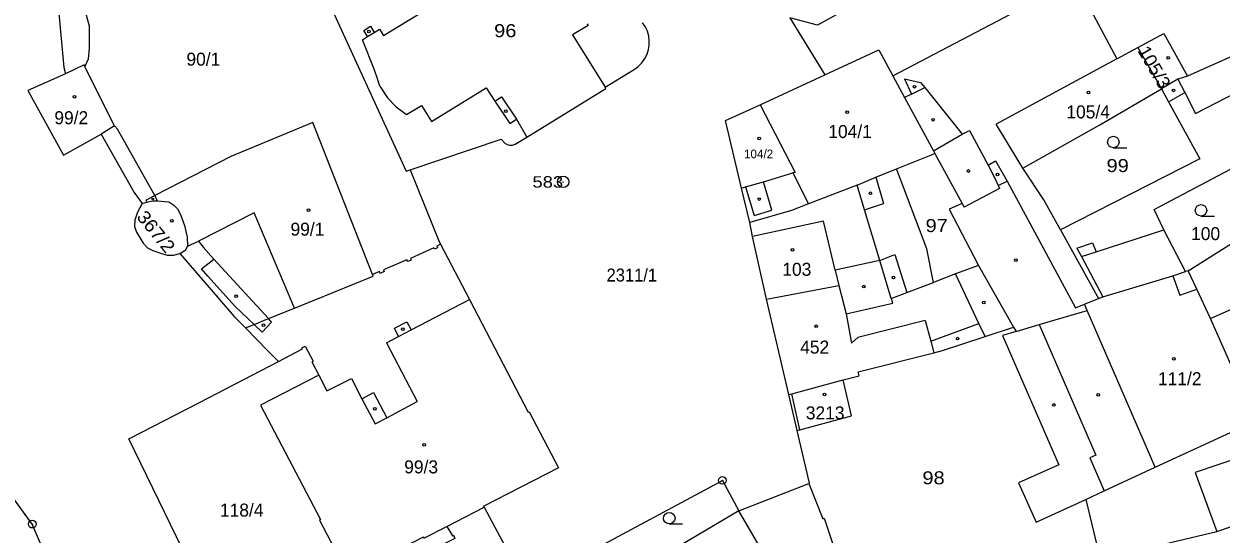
# Model space of a CAD drawing. Extents: x -679733 to -673243, y -1075091 to -1066557.
# Drawn here: x -676553.3 to -676396.8, y -1071828.2 to -1071761.5 of the extents above; entities that cross this region are included whole.
import ezdxf
from ezdxf.enums import TextEntityAlignment as Align

# ---------------------------------------------------------------- set-up
doc = ezdxf.new("R2010")
doc.units = 0
doc.header["$LTSCALE"] = 0.68
for name, color, linetype, lineweight in [('1', 7, 'Continuous', 25), ('3', 7, 'Continuous', 25), ('4', 7, 'Continuous', 13), ('5', 7, 'Continuous', 25), ('8', 7, 'Continuous', 25)]:
    doc.layers.add(name, color=color, linetype=linetype, lineweight=lineweight)
doc.layers.add('2', color=7, linetype='Continuous')

msp = doc.modelspace()

# ---------------------------------------------------------------- linework, layer by layer
at = {"layer": '1'}
for p, q in [((-676407.72, -1071764.55), (-676404.6, -1071769.94)), ((-676541.43, -1071774.81), (-676545.3, -1071767.07)), ((-676541.43, -1071774.81), (-676543.16, -1071775.88)), ((-676417.81, -1071788.4), (-676412.84, -1071797.38)), ((-676401.14, -1071793.74), (-676393.8, -1071789.13)), ((-676398.19, -1071800.01), (-676385.77, -1071794.33)), ((-676394.73, -1071807.91), (-676398.19, -1071800.01)), ((-676459.83, -1071825.16), (-676450.69, -1071821.59)), ((-676498, -1071827.19), (-676493.14, -1071824.7)), ((-676412.61, -1071831.46), (-676397.37, -1071827.85))]:
    msp.add_line(p, q, dxfattribs=at)
for points in [[(-676541.48, -1071865.21), (-676541.59, -1071864.65), (-676541.5, -1071864.22), (-676548.91, -1071834.51), (-676552.17, -1071826.9), (-676565.68, -1071808.28), (-676580.41, -1071787.4), (-676585.19, -1071776.11), (-676585.04, -1071766.54), (-676583.77, -1071723.83), (-676586.78, -1071707.4), (-676598.16, -1071671.22), (-676605.17, -1071648.76), (-676615.61, -1071615.91), (-676621.57, -1071599.95), (-676629.42, -1071579.1), (-676632.27, -1071569.47)], [(-676550.25, -1071745.06), (-676550.04, -1071747.55), (-676549.61, -1071751.21), (-676550.45, -1071751.73), (-676551.5, -1071752.85), (-676551.94, -1071753.87), (-676552.01, -1071754.95), (-676551.92, -1071755.96), (-676551.56, -1071756.76), (-676551.1, -1071757.72), (-676550.35, -1071758.31), (-676549.62, -1071758.81), (-676548.81, -1071759.13), (-676548.07, -1071767.18), (-676547.85, -1071767.97)], [(-676545.3, -1071767.07), (-676544.83, -1071766.03), (-676544.69, -1071764.65), (-676544.71, -1071761.74), (-676545.87, -1071757.48), (-676546.91, -1071757.76), (-676546.6, -1071756.76), (-676546.44, -1071755.43), (-676546.64, -1071754.29), (-676546.91, -1071753.36), (-676545.63, -1071752.49), (-676547.03, -1071750.92), (-676547.77, -1071750.28), (-676548.11, -1071744.66)], [(-676515.63, -1071753.76), (-676503.3, -1071780.7), (-676502.8, -1071780.53)], [(-676439.72, -1071768.25), (-676420.67, -1071758.23), (-676415.87, -1071755.76)], [(-676415.87, -1071755.76), (-676410.45, -1071766.01), (-676407.72, -1071764.55)], [(-676441.8, -1071757.31), (-676449.57, -1071761.6), (-676453.16, -1071760.64), (-676448.6, -1071768.11)], [(-676489.07, -1071777.19), (-676487.56, -1071776.26), (-676477.24, -1071769.9), (-676477.33, -1071769.75), (-676473.39, -1071767.33), (-676472.98, -1071767.02), (-676472.5, -1071766.56), (-676472.12, -1071765.99), (-676471.84, -1071765.4), (-676471.64, -1071764.79), (-676471.56, -1071764.3), (-676471.54, -1071763.7), (-676471.62, -1071763.08), (-676471.8, -1071762.4), (-676472.1, -1071761.78), (-676472.43, -1071761.33)], [(-676407.72, -1071764.55), (-676404.31, -1071762.73), (-676401.22, -1071768.28)], [(-676392.44, -1071764.21), (-676394.69, -1071765.38), (-676401.22, -1071768.28)], [(-676448.6, -1071768.11), (-676441.55, -1071764.83), (-676439.72, -1071768.25)], [(-676545.3, -1071767.07), (-676545.41, -1071766.83), (-676547.85, -1071767.97)], [(-676547.85, -1071767.97), (-676552.74, -1071770.18), (-676548.11, -1071778.63), (-676543.16, -1071775.88)], [(-676458.39, -1071787.45), (-676459.49, -1071782.94), (-676461.57, -1071774.1), (-676457.06, -1071772.05), (-676448.6, -1071768.11)], [(-676439.72, -1071768.25), (-676438.19, -1071771.09), (-676434.41, -1071778.08), (-676434.24, -1071778.4)], [(-676401.22, -1071768.28), (-676402.48, -1071768.7), (-676404.6, -1071769.94)], [(-676417.81, -1071788.4), (-676419.98, -1071784.45), (-676422.71, -1071780.33), (-676412.65, -1071774.65), (-676404.6, -1071769.94)], [(-676404.6, -1071769.94), (-676403.68, -1071771.64), (-676399.62, -1071779.09), (-676417.81, -1071788.4)], [(-676457.06, -1071772.05), (-676452.48, -1071780.88), (-676452.77, -1071780.96), (-676450.72, -1071784.99)], [(-676401.48, -1071793.86), (-676404.29, -1071788.38), (-676405.57, -1071785.75), (-676390.24, -1071777.61), (-676386.88, -1071775.72), (-676383.87, -1071774.55), (-676382.67, -1071774.06), (-676379.49, -1071772.71)], [(-676536.14, -1071783.91), (-676541.02, -1071775.24), (-676541.43, -1071774.81)], [(-676507.73, -1071794.24), (-676515.52, -1071774.36), (-676526.22, -1071778.8), (-676536.14, -1071783.91)], [(-676543.16, -1071775.88), (-676538.84, -1071783.53), (-676537.8, -1071784.95), (-676538.41, -1071786.08), (-676538.78, -1071787.14), (-676538.81, -1071787.95), (-676538.55, -1071788.68), (-676538.22, -1071789.27), (-676537.69, -1071790.15), (-676537.13, -1071790.76), (-676536.44, -1071791.11), (-676535.42, -1071791.47), (-676534.55, -1071791.69), (-676533.74, -1071791.72), (-676532.88, -1071791.48), (-676530.73, -1071794.03), (-676525.78, -1071799.75), (-676524.32, -1071801.23)], [(-676502.8, -1071780.53), (-676490.92, -1071776.52), (-676490.44, -1071777.08)], [(-676490.44, -1071777.08), (-676490.11, -1071777.247), (-676489.793, -1071777.317), (-676489.423, -1071777.303), (-676489.07, -1071777.19)], [(-676434.42, -1071795.29), (-676435.26, -1071790.87), (-676439.26, -1071780.43), (-676434.24, -1071778.4)], [(-676434.24, -1071778.4), (-676430.65, -1071784.97), (-676432.36, -1071785.68), (-676428.52, -1071793.08)], [(-676502.8, -1071780.53), (-676498.96, -1071790.06), (-676498.83, -1071790.29)], [(-676439.92, -1071797.36), (-676441.4, -1071792.41), (-676443.4, -1071785.77), (-676444.36, -1071782.56), (-676450.72, -1071784.99)], [(-676536.14, -1071783.91), (-676535.84, -1071784.6), (-676534.35, -1071784.75), (-676533.66, -1071785.18), (-676533.18, -1071785.67), (-676532.81, -1071786.38), (-676532.3, -1071787.83), (-676531.94, -1071789.35), (-676531.91, -1071790.55), (-676530.45, -1071789.86), (-676529.78, -1071790.69), (-676528.46, -1071792.22), (-676521.32, -1071800.01)], [(-676450.72, -1071784.99), (-676452.97, -1071785.85), (-676458.39, -1071787.45)], [(-676456.22, -1071797.45), (-676458.06, -1071789.27), (-676458.39, -1071787.45)], [(-676498.83, -1071790.29), (-676499.32, -1071790.54), (-676499.2, -1071790.76), (-676499.62, -1071790.94), (-676499.72, -1071790.73), (-676502.77, -1071792.14), (-676502.67, -1071792.37), (-676503.11, -1071792.56), (-676503.21, -1071792.33), (-676506.27, -1071793.62), (-676506.17, -1071793.85), (-676506.7, -1071794.09), (-676506.81, -1071793.85), (-676507.73, -1071794.24)], [(-676498.83, -1071790.29), (-676495.02, -1071797.52), (-676487.36, -1071812.27), (-676487.23, -1071812.2), (-676483.42, -1071819.53), (-676493.24, -1071824.57), (-676493.14, -1071824.7), (-676490.4, -1071829.81), (-676490.23, -1071830.12)], [(-676521.32, -1071800.01), (-676517.9, -1071798.63), (-676507.64, -1071794.47), (-676507.73, -1071794.24)], [(-676428.52, -1071793.08), (-676431.51, -1071794.17), (-676434.42, -1071795.29)], [(-676428.52, -1071793.08), (-676423.93, -1071801.14), (-676423.62, -1071801.68)], [(-676412.84, -1071797.38), (-676412.27, -1071797.15), (-676403.14, -1071794.42), (-676401.48, -1071793.86)], [(-676398.19, -1071800.01), (-676399.99, -1071796.17), (-676401.14, -1071793.74), (-676401.48, -1071793.86)], [(-676456.22, -1071797.45), (-676446.77, -1071795.68), (-676445.8, -1071799.37), (-676439.72, -1071798.01), (-676439.85, -1071797.56), (-676439.92, -1071797.36)], [(-676439.92, -1071797.36), (-676437.9, -1071796.6), (-676434.42, -1071795.29)], [(-676450.69, -1071821.59), (-676450.59, -1071821.52), (-676452.21, -1071814.63), (-676453.31, -1071809.93), (-676456.22, -1071797.45)], [(-676423.62, -1071801.68), (-676420.6, -1071800.8), (-676414.33, -1071798.97), (-676414.69, -1071798.14), (-676412.84, -1071797.38)], [(-676524.32, -1071801.23), (-676523.19, -1071800.77), (-676521.32, -1071800.01)], [(-676397.37, -1071827.85), (-676386.14, -1071824.04), (-676369.19, -1071815.87), (-676369.17, -1071815.26), (-676368.89, -1071815.13), (-676364.46, -1071813.04), (-676364.01, -1071813.37), (-676363.53, -1071813.15), (-676361.04, -1071812.01), (-676360.97, -1071812.22), (-676353.45, -1071808.69), (-676353.4, -1071808.78), (-676346.11, -1071805.11), (-676346.15, -1071804.99), (-676337.29, -1071800.57)], [(-676524.32, -1071801.23), (-676521.47, -1071804.13), (-676520, -1071805.61)], [(-676446.21, -1071808.04), (-676444.13, -1071807.48), (-676444.27, -1071806.97), (-676434.36, -1071804.5), (-676433.24, -1071804.2), (-676427.65, -1071802.36), (-676423.93, -1071801.14)], [(-676423.62, -1071801.68), (-676425.39, -1071802.22), (-676418.02, -1071819.12), (-676423.28, -1071821.48), (-676421, -1071826.66), (-676414.5, -1071823.67), (-676412.61, -1071831.46)], [(-676520, -1071805.61), (-676516.88, -1071803.98), (-676516.95, -1071803.85), (-676516.53, -1071803.62), (-676515.49, -1071805.59), (-676515.65, -1071805.67), (-676514.74, -1071807.39), (-676522.36, -1071811.34), (-676514.52, -1071826.31), (-676514.65, -1071826.38), (-676510.87, -1071833.6), (-676501.07, -1071828.58), (-676501, -1071828.72), (-676498, -1071827.19)], [(-676498, -1071827.19), (-676497.27, -1071828.43), (-676497.14, -1071828.36), (-676496.94, -1071828.76), (-676508.07, -1071834.42), (-676520.32, -1071840.58), (-676526.63, -1071837.77), (-676530.18, -1071835), (-676539.57, -1071815.72), (-676530.32, -1071811), (-676520, -1071805.61)], [(-676453.31, -1071809.93), (-676452.92, -1071809.83), (-676446.21, -1071808.04)], [(-676452.21, -1071814.63), (-676451.85, -1071814.54), (-676445.14, -1071812.75), (-676446.21, -1071808.04)], [(-676394.73, -1071807.91), (-676392.77, -1071812.43), (-676392.35, -1071813.38), (-676390.94, -1071816.99), (-676400.19, -1071820.14), (-676397.37, -1071827.85)], [(-676480.16, -1071835.13), (-676481.54, -1071831.68), (-676461.99, -1071821.18), (-676459.83, -1071825.16)], [(-676450.69, -1071821.59), (-676448.87, -1071826.22), (-676448.7, -1071826.1), (-676444.98, -1071837.2), (-676444.58, -1071837.47), (-676436.75, -1071836.02), (-676436.82, -1071835.83), (-676422.77, -1071833.39), (-676412.61, -1071831.46)], [(-676459.83, -1071825.16), (-676473.31, -1071833.14), (-676473.38, -1071833.01), (-676479.68, -1071836.33)], [(-676456.97, -1071833.16), (-676455.79, -1071832.43), (-676456.64, -1071830.68), (-676459.83, -1071825.16)]]:
    msp.add_lwpolyline(points, dxfattribs=at)
at = {"layer": '3'}
for p, q in [((-676410.903, -1071777.66), (-676409.153, -1071777.66)), ((-676399.443, -1071786.6), (-676397.693, -1071786.6)), ((-676468.933, -1071826.88), (-676467.183, -1071826.88))]:
    msp.add_line(p, q, dxfattribs=at)
for centre in [(-676410.9029, -1071776.9098), (-676399.4429, -1071785.8498), (-676468.9329, -1071826.1298)]:
    msp.add_circle(centre, 0.75, dxfattribs=at)
at = {"layer": '4'}
for p, q in [((-676506.29, -1071762.99), (-676499.81, -1071759.04)), ((-676479.65, -1071761.45), (-676479.53, -1071761.65)), ((-676509.03, -1071763.52), (-676508.35, -1071763.11)), ((-676508.84, -1071762.3), (-676507.97, -1071761.77)), ((-676508.35, -1071763.11), (-676508.84, -1071762.3)), ((-676508.35, -1071763.11), (-676507.48, -1071762.57)), ((-676507.97, -1071761.77), (-676507.48, -1071762.57)), ((-676507.48, -1071762.57), (-676506.8, -1071762.16)), ((-676506.8, -1071762.16), (-676506.29, -1071762.99)), ((-676479.53, -1071761.65), (-676481.58, -1071762.89)), ((-676481.58, -1071762.89), (-676477.33, -1071769.75)), ((-676507.49, -1071767.38), (-676509.03, -1071763.52)), ((-676410.45, -1071766.01), (-676426.22, -1071774.57)), ((-676400.17, -1071773.16), (-676386.31, -1071766.06)), ((-676507.1, -1071768.52), (-676507.49, -1071767.38)), ((-676506.76, -1071769.58), (-676507.1, -1071768.52)), ((-676438.2, -1071768.65), (-676437.29, -1071770.65)), ((-676438.2, -1071768.65), (-676436.12, -1071769.14)), ((-676436.12, -1071769.14), (-676435.53, -1071769.79)), ((-676402.48, -1071768.7), (-676401.58, -1071770.43)), ((-676506.76, -1071769.58), (-676505.75, -1071771.13)), ((-676500.02, -1071774.24), (-676492.85, -1071769.81)), ((-676492.85, -1071769.81), (-676491.71, -1071771.55)), ((-676491.71, -1071771.55), (-676490.85, -1071770.99)), ((-676490.85, -1071770.99), (-676488.91, -1071773.92)), ((-676437.29, -1071770.65), (-676438.19, -1071771.09)), ((-676437.29, -1071770.65), (-676435.53, -1071769.79)), ((-676435.53, -1071769.79), (-676430.64, -1071775.89)), ((-676403.68, -1071771.64), (-676401.58, -1071770.43)), ((-676401.58, -1071770.43), (-676400.17, -1071773.16)), ((-676505.75, -1071771.13), (-676504.64, -1071772.31)), ((-676504.64, -1071772.31), (-676503.26, -1071773.31)), ((-676503.26, -1071773.31), (-676501.3, -1071772.12)), ((-676501.3, -1071772.12), (-676500.02, -1071774.24)), ((-676491.71, -1071771.55), (-676489.77, -1071774.49)), ((-676489.77, -1071774.49), (-676488.91, -1071773.92)), ((-676488.91, -1071773.92), (-676487.56, -1071776.26)), ((-676430.64, -1071775.89), (-676429.7, -1071775.42)), ((-676429.7, -1071775.42), (-676427.27, -1071779.95)), ((-676422.71, -1071780.33), (-676426.22, -1071774.57)), ((-676434.41, -1071778.08), (-676430.64, -1071775.89)), ((-676427.27, -1071779.95), (-676426.29, -1071779.38)), ((-676427.27, -1071779.95), (-676426.33, -1071781.71)), ((-676426.29, -1071779.38), (-676424.76, -1071782.04)), ((-676456.64, -1071782.1), (-676452.77, -1071780.96)), ((-676444.36, -1071782.56), (-676441.93, -1071781.51)), ((-676441.93, -1071781.51), (-676439.26, -1071780.43)), ((-676441.93, -1071781.51), (-676440.95, -1071784.94)), ((-676426.33, -1071781.71), (-676425.94, -1071782.61)), ((-676459.49, -1071782.94), (-676458.96, -1071782.78)), ((-676458.96, -1071782.78), (-676456.64, -1071782.1)), ((-676458.96, -1071782.78), (-676457.86, -1071786.53)), ((-676455.54, -1071785.84), (-676456.64, -1071782.1)), ((-676425.78, -1071782.98), (-676430.41, -1071785.41)), ((-676425.94, -1071782.61), (-676424.76, -1071782.04)), ((-676425.94, -1071782.61), (-676425.78, -1071782.98)), ((-676424.76, -1071782.04), (-676415.85, -1071798.62)), ((-676537.8, -1071784.95), (-676537.2, -1071784.78)), ((-676537.33, -1071784.5), (-676536.14, -1071783.91)), ((-676537.33, -1071784.5), (-676537.2, -1071784.78)), ((-676537.2, -1071784.78), (-676536.48, -1071784.61)), ((-676536.48, -1071784.61), (-676535.84, -1071784.6)), ((-676443.4, -1071785.77), (-676440.95, -1071784.94)), ((-676430.65, -1071784.97), (-676430.41, -1071785.41)), ((-676523.19, -1071786.18), (-676530.45, -1071789.86)), ((-676517.9, -1071798.63), (-676523.19, -1071786.18)), ((-676457.86, -1071786.53), (-676455.54, -1071785.84)), ((-676448.76, -1071787.26), (-676458.06, -1071789.27)), ((-676447.25, -1071793.66), (-676448.76, -1071787.26)), ((-676413.15, -1071791.27), (-676404.29, -1071788.38)), ((-676532.88, -1071791.48), (-676532.12, -1071791.01)), ((-676532.12, -1071791.01), (-676531.91, -1071790.55)), ((-676415.69, -1071790.8), (-676413.62, -1071790.11)), ((-676415.69, -1071790.8), (-676415.07, -1071791.89)), ((-676415.07, -1071791.89), (-676413.15, -1071791.27)), ((-676413.62, -1071790.11), (-676413.15, -1071791.27)), ((-676530.06, -1071793.5), (-676528.46, -1071792.22)), ((-676441.4, -1071792.41), (-676447.25, -1071793.66)), ((-676441.4, -1071792.41), (-676439.45, -1071791.64)), ((-676439.45, -1071791.64), (-676437.9, -1071796.6)), ((-676415.07, -1071791.89), (-676412.27, -1071797.15)), ((-676529.23, -1071794.47), (-676530.06, -1071793.5)), ((-676447.25, -1071793.66), (-676446.77, -1071795.68)), ((-676428.46, -1071800.64), (-676431.51, -1071794.17)), ((-676403.14, -1071794.42), (-676402.23, -1071796.96)), ((-676525.65, -1071798.43), (-676529.23, -1071794.47)), ((-676502.67, -1071801.5), (-676495.02, -1071797.52)), ((-676402.23, -1071796.96), (-676399.99, -1071796.17)), ((-676523.19, -1071800.77), (-676525.65, -1071798.43)), ((-676415.85, -1071798.62), (-676414.69, -1071798.14)), ((-676405.42, -1071819.45), (-676414.33, -1071798.97)), ((-676522.14, -1071801.77), (-676520.91, -1071800.46)), ((-676520.91, -1071800.46), (-676521.32, -1071800.01)), ((-676504.86, -1071801.27), (-676503.23, -1071800.43)), ((-676503.23, -1071800.43), (-676502.67, -1071801.5)), ((-676445.8, -1071799.37), (-676445.14, -1071803.24)), ((-676435.48, -1071800.26), (-676444.31, -1071802.49)), ((-676435.48, -1071800.26), (-676434.77, -1071802.96)), ((-676434.77, -1071802.96), (-676428.46, -1071800.64)), ((-676427.65, -1071802.36), (-676428.46, -1071800.64)), ((-676522.14, -1071801.77), (-676523.19, -1071800.77)), ((-676504.3, -1071802.34), (-676504.86, -1071801.27)), ((-676504.3, -1071802.34), (-676502.67, -1071801.5)), ((-676420.6, -1071800.8), (-676413.21, -1071817.89)), ((-676505.87, -1071803.16), (-676504.3, -1071802.34)), ((-676505.87, -1071803.16), (-676501.87, -1071810.86)), ((-676445.14, -1071803.24), (-676444.31, -1071802.49)), ((-676434.77, -1071802.96), (-676434.36, -1071804.5)), ((-676514.74, -1071807.39), (-676513.68, -1071809.48)), ((-676513.68, -1071809.48), (-676510.48, -1071807.86)), ((-676510.48, -1071807.86), (-676509.09, -1071810.49)), ((-676509.09, -1071810.49), (-676507.58, -1071809.69)), ((-676507.58, -1071809.69), (-676505.84, -1071812.97)), ((-676451.85, -1071814.54), (-676452.92, -1071809.83)), ((-676509.09, -1071810.49), (-676507.35, -1071813.77)), ((-676505.84, -1071812.97), (-676501.87, -1071810.86)), ((-676507.35, -1071813.77), (-676505.84, -1071812.97)), ((-676405.42, -1071819.45), (-676392.35, -1071813.38)), ((-676413.21, -1071817.89), (-676413.99, -1071818.23)), ((-676413.99, -1071818.23), (-676412.12, -1071822.56)), ((-676412.12, -1071822.56), (-676405.42, -1071819.45)), ((-676414.5, -1071823.67), (-676412.12, -1071822.56))]:
    msp.add_line(p, q, dxfattribs=at)
at = {"layer": '5'}
for centre, radius in [((-676508.1768, -1071762.4392), 0.175), ((-676403.7168, -1071765.8892), 0.175), ((-676546.6668, -1071770.9992), 0.175), ((-676436.8968, -1071769.6692), 0.175), ((-676414.1668, -1071770.4192), 0.175), ((-676403.0468, -1071770.1492), 0.175), ((-676490.2868, -1071772.8792), 0.175), ((-676445.6768, -1071772.9892), 0.175), ((-676434.4668, -1071773.9892), 0.175), ((-676457.1968, -1071776.4492), 0.175), ((-676429.8468, -1071780.6992), 0.175), ((-676426.0268, -1071781.1492), 0.175), ((-676442.6568, -1071783.6192), 0.175), ((-676536.4146, -1071784.3594), 0.1172), ((-676457.1668, -1071784.3692), 0.175), ((-676516.0768, -1071785.8292), 0.175), ((-676533.9468, -1071787.2092), 0.175), ((-676452.8268, -1071791.0092), 0.175), ((-676423.6268, -1071792.3692), 0.175), ((-676439.6468, -1071794.6292), 0.175), ((-676443.4968, -1071795.8292), 0.175), ((-676525.5168, -1071797.0792), 0.175), ((-676427.8468, -1071797.9092), 0.175), ((-676521.9568, -1071800.8592), 0.175), ((-676503.7568, -1071801.3992), 0.175), ((-676449.7468, -1071801.0192), 0.175), ((-676431.2468, -1071802.6292), 0.175), ((-676402.9768, -1071805.2692), 0.175), ((-676448.6568, -1071809.9392), 0.175), ((-676412.8668, -1071809.9692), 0.175), ((-676507.4168, -1071811.8092), 0.175), ((-676418.6868, -1071811.3092), 0.175), ((-676500.9768, -1071816.5192), 0.175)]:
    msp.add_circle(centre, radius, dxfattribs=at)
at = {"layer": '8'}
for centre, radius in [((-676482.8, -1071782.1298), 0.75), ((-676482.8, -1071782.1298), 0.03), ((-676461.99, -1071821.1799), 0.5), ((-676461.99, -1071821.1799), 0.0303), ((-676552.17, -1071826.8999), 0.5), ((-676552.17, -1071826.8999), 0.0303)]:
    msp.add_circle(centre, radius, dxfattribs=at)

# ---------------------------------------------------------------- texts
at = {"layer": '2'}
for s, width, p in [('96', 1.15, (-676491.82, -1071763.19)), ('99', 1.15, (-676411.79, -1071780.84)), ('97', 1.15, (-676435.44, -1071788.69)), ('2311/1', 0.95, (-676477.13, -1071795.16)), ('98', 1.15, (-676435.85, -1071821.69))]:
    msp.add_text(s, height=1.7, dxfattribs=dict(at, width=width)).set_placement(p)
for s, rotation, width, p in [('105/3', 300, 1.05, (-676407.786, -1071764.945)), ('367/2', 309, 1.1, (-676538.63, -1071786.744))]:
    msp.add_text(s, height=1.7, rotation=rotation, dxfattribs=dict(at, width=width)).set_placement(p)
for s, height, p in [('90/1', 1.7, (-676532.03, -1071766.92)), ('105/4', 1.7, (-676417.04, -1071773.82)), ('99/2', 1.7, (-676549.29, -1071774.58)), ('104/1', 1.7, (-676448.15, -1071776.39)), ('104/2', 1.14, (-676459.17, -1071779.04)), ('99/1', 1.7, (-676518.43, -1071789.16)), ('100', 1.7, (-676400.74, -1071789.739)), ('103', 1.7, (-676454.16, -1071794.41)), ('452', 1.7, (-676451.83, -1071804.59)), ('111/2', 1.7, (-676405.07, -1071808.72)), ('3213', 1.7, (-676451.09, -1071813.19)), ('99/3', 1.7, (-676503.57, -1071820.259)), ('118/4', 1.7, (-676527.65, -1071825.91))]:
    msp.add_text(s, height=height, dxfattribs=at).set_placement(p)
at = {"layer": '8', "width": 1.2}
msp.add_text('583', height=1.5, dxfattribs=at).set_placement((-676482.8, -1071782.879), align=Align.RIGHT)

doc.saveas('drawing.dxf')
